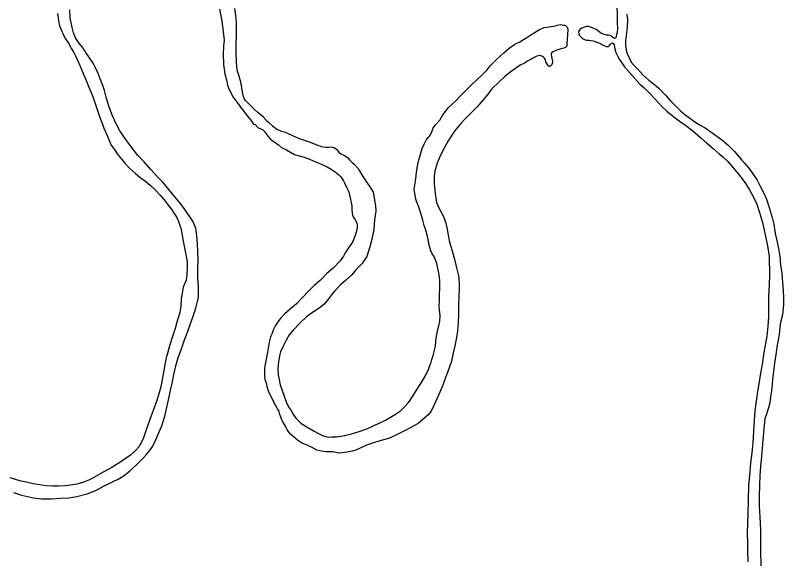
# Model space of a CAD drawing. Extents: x -939622 to -934222, y 1383701 to 1385301.
# Drawn here: x -935724.35 to -935703.35, y 1384294.92 to 1384309.81 of the extents above; entities that cross this region are included whole.
import ezdxf

# ---------------------------------------------------------------- set-up
doc = ezdxf.new("R2010")
doc.units = 0
doc.layers.add('Level 9', color=7, linetype='Continuous')

msp = doc.modelspace()

# ---------------------------------------------------------------- linework, layer by layer
at = {"layer": 'Level 9'}
for points in [[(-935707.907, 1384310.085), (-935707.901, 1384309.805), (-935707.897, 1384309.595), (-935707.894, 1384309.465), (-935707.9, 1384309.336), (-935707.914, 1384309.282), (-935707.925, 1384309.251), (-935707.924, 1384309.209), (-935707.951, 1384309.182), (-935707.972, 1384309.175), (-935707.996, 1384309.196), (-935708.029, 1384309.21), (-935708.075, 1384309.248), (-935708.141, 1384309.268), (-935708.192, 1384309.27), (-935708.255, 1384309.286), (-935708.352, 1384309.332), (-935708.476, 1384309.417), (-935708.6, 1384309.474), (-935708.684, 1384309.5), (-935708.741, 1384309.501), (-935708.824, 1384309.476), (-935708.865, 1384309.46), (-935708.924, 1384309.422), (-935708.947, 1384309.377), (-935708.953, 1384309.35), (-935708.946, 1384309.299), (-935708.927, 1384309.254), (-935708.884, 1384309.21), (-935708.847, 1384309.174), (-935708.778, 1384309.143), (-935708.73, 1384309.132), (-935708.673, 1384309.127), (-935708.622, 1384309.122), (-935708.553, 1384309.108), (-935708.478, 1384309.086), (-935708.406, 1384309.058), (-935708.36, 1384309.037), (-935708.3, 1384309.003), (-935708.248, 1384308.971), (-935708.197, 1384308.957), (-935708.176, 1384308.954), (-935708.155, 1384308.955), (-935708.134, 1384308.958), (-935708.114, 1384308.98), (-935708.091, 1384309.01), (-935708.07, 1384309.032), (-935708.056, 1384309.047), (-935708.023, 1384309.054), (-935708.014, 1384309.051), (-935707.986, 1384309.018), (-935707.982, 1384308.985), (-935707.963, 1384308.893), (-935707.936, 1384308.791), (-935707.893, 1384308.699), (-935707.84, 1384308.603), (-935707.704, 1384308.399), (-935707.284, 1384307.933), (-935707.166, 1384307.827), (-935707.013, 1384307.68), (-935706.876, 1384307.541), (-935706.762, 1384307.408), (-935706.677, 1384307.317), (-935706.539, 1384307.188), (-935706.351, 1384307.035), (-935706.208, 1384306.927), (-935706.032, 1384306.807), (-935705.822, 1384306.647), (-935705.618, 1384306.464), (-935705.46, 1384306.326), (-935705.274, 1384306.171), (-935705.113, 1384306.027), (-935705.012, 1384305.945), (-935704.878, 1384305.816), (-935704.734, 1384305.644), (-935704.584, 1384305.47), (-935704.43, 1384305.272), (-935704.291, 1384305.064), (-935704.157, 1384304.805), (-935704.085, 1384304.651), (-935704.014, 1384304.429), (-935703.931, 1384304.149)], [(-935723.19, 1384309.854), (-935723.176, 1384309.741), (-935723.166, 1384309.654), (-935723.136, 1384309.522), (-935723.082, 1384309.395), (-935723.035, 1384309.289), (-935722.976, 1384309.165), (-935722.895, 1384309.048), (-935722.807, 1384308.896), (-935722.746, 1384308.793), (-935722.7, 1384308.705), (-935722.634, 1384308.569), (-935722.579, 1384308.424), (-935722.502, 1384308.241), (-935722.432, 1384308.078), (-935722.337, 1384307.851), (-935722.256, 1384307.656), (-935722.192, 1384307.481), (-935722.149, 1384307.344), (-935722.104, 1384307.211), (-935722.033, 1384307.018), (-935721.964, 1384306.837), (-935721.924, 1384306.731), (-935721.839, 1384306.524), (-935721.775, 1384306.37), (-935721.726, 1384306.264), (-935721.639, 1384306.144), (-935721.565, 1384306.03)], [(-935720.342, 1384298.597), (-935720.258, 1384298.863), (-935720.182, 1384299.225), (-935720.107, 1384299.56), (-935720.062, 1384299.761), (-935720.013, 1384299.998), (-935719.961, 1384300.235), (-935719.91, 1384300.43), (-935719.851, 1384300.587), (-935719.806, 1384300.703), (-935719.729, 1384300.923), (-935719.644, 1384301.153), (-935719.567, 1384301.371), (-935719.495, 1384301.567), (-935719.413, 1384301.814), (-935719.364, 1384301.991), (-935719.343, 1384302.116), (-935719.337, 1384302.381), (-935719.358, 1384302.642), (-935719.36, 1384302.889), (-935719.353, 1384303.127), (-935719.356, 1384303.374), (-935719.377, 1384303.71), (-935719.414, 1384304.001), (-935719.497, 1384304.184), (-935719.649, 1384304.415), (-935719.793, 1384304.625), (-935719.992, 1384304.854), (-935720.116, 1384305.011), (-935720.307, 1384305.241), (-935720.467, 1384305.411), (-935720.644, 1384305.602), (-935720.827, 1384305.805), (-935720.997, 1384305.981), (-935721.255, 1384306.315), (-935721.389, 1384306.505), (-935721.486, 1384306.657), (-935721.59, 1384306.842), (-935721.687, 1384307.064), (-935721.792, 1384307.33), (-935721.863, 1384307.574), (-935721.914, 1384307.755), (-935721.959, 1384307.892), (-935722.027, 1384308.073), (-935722.084, 1384308.218), (-935722.157, 1384308.374), (-935722.223, 1384308.5), (-935722.336, 1384308.679), (-935722.397, 1384308.767), (-935722.497, 1384308.913), (-935722.614, 1384309.061), (-935722.704, 1384309.19), (-935722.758, 1384309.326), (-935722.795, 1384309.472), (-935722.846, 1384309.743), (-935722.859, 1384309.96)], [(-935718.767, 1384309.979), (-935718.702, 1384309.66), (-935718.667, 1384309.36), (-935718.644, 1384309.129), (-935718.655, 1384308.969), (-935718.666, 1384308.746), (-935718.656, 1384308.469), (-935718.621, 1384308.215), (-935718.58, 1384308.045)], [(-935717.571, 1384307.039), (-935717.722, 1384307.159), (-935717.809, 1384307.236), (-935717.906, 1384307.325), (-935717.975, 1384307.397), (-935718.045, 1384307.476), (-935718.08, 1384307.519), (-935718.1, 1384307.566), (-935718.125, 1384307.659), (-935718.154, 1384307.829), (-935718.177, 1384307.948), (-935718.205, 1384308.044), (-935718.241, 1384308.171), (-935718.28, 1384308.308), (-935718.303, 1384308.53), (-935718.314, 1384308.771), (-935718.315, 1384308.861), (-935718.313, 1384308.957), (-935718.312, 1384309.066), (-935718.302, 1384309.181), (-935718.302, 1384309.313), (-935718.304, 1384309.62), (-935718.319, 1384309.804), (-935718.345, 1384309.995)], [(-935707.636, 1384309.844), (-935707.618, 1384309.682), (-935707.623, 1384309.498), (-935707.638, 1384309.402), (-935707.674, 1384309.109), (-935707.675, 1384309.016), (-935707.672, 1384308.986), (-935707.657, 1384308.866), (-935707.634, 1384308.782), (-935707.518, 1384308.532), (-935707.448, 1384308.443), (-935707.347, 1384308.343), (-935707.203, 1384308.184), (-935707.033, 1384308.037), (-935706.874, 1384307.908), (-935706.759, 1384307.824), (-935706.563, 1384307.608), (-935706.505, 1384307.543), (-935706.441, 1384307.478), (-935706.331, 1384307.366), (-935706.172, 1384307.204), (-935706.038, 1384307.093), (-935705.95, 1384307.026), (-935705.752, 1384306.88), (-935705.634, 1384306.81), (-935705.492, 1384306.732), (-935705.337, 1384306.627), (-935705.176, 1384306.507), (-935705.01, 1384306.39), (-935704.869, 1384306.261), (-935704.698, 1384306.09), (-935704.496, 1384305.854), (-935704.425, 1384305.771), (-935704.306, 1384305.635), (-935704.192, 1384305.478), (-935704.072, 1384305.309), (-935703.988, 1384305.14), (-935703.885, 1384304.935), (-935703.822, 1384304.789), (-935703.742, 1384304.565), (-935703.665, 1384304.29), (-935703.619, 1384304.107), (-935703.578, 1384303.849), (-935703.544, 1384303.694), (-935703.504, 1384303.487), (-935703.454, 1384303.229), (-935703.434, 1384302.986), (-935703.402, 1384302.767), (-935703.382, 1384302.518), (-935703.368, 1384302.287), (-935703.358, 1384302.107), (-935703.351, 1384301.908), (-935703.384, 1384301.634), (-935703.442, 1384301.383), (-935703.474, 1384301.097), (-935703.525, 1384300.804), (-935703.564, 1384300.544), (-935703.598, 1384300.312), (-935703.619, 1384300.161), (-935703.655, 1384299.863), (-935703.667, 1384299.739), (-935703.684, 1384299.561), (-935703.707, 1384299.386), (-935703.725, 1384299.232), (-935703.761, 1384299.087), (-935703.823, 1384298.921), (-935703.862, 1384298.793), (-935703.895, 1384298.519), (-935703.922, 1384298.212), (-935703.935, 1384297.992), (-935703.954, 1384297.772), (-935703.981, 1384297.486), (-935704, 1384297.241), (-935704.015, 1384296.976), (-935704.024, 1384296.676), (-935704.024, 1384296.405), (-935704.003, 1384296.117), (-935703.986, 1384295.756), (-935703.986, 1384295.446)], [(-935712.986, 1384300.34), (-935712.964, 1384300.412), (-935712.927, 1384300.518), (-935712.908, 1384300.591), (-935712.867, 1384300.772), (-935712.852, 1384300.914), (-935712.834, 1384301.047), (-935712.807, 1384301.195), (-935712.774, 1384301.328), (-935712.744, 1384301.455), (-935712.735, 1384301.599), (-935712.743, 1384301.683), (-935712.754, 1384301.767), (-935712.762, 1384301.878), (-935712.759, 1384302.005), (-935712.753, 1384302.173), (-935712.748, 1384302.357), (-935712.743, 1384302.549), (-935712.755, 1384302.663), (-935712.779, 1384302.822), (-935712.811, 1384302.942), (-935712.831, 1384303.032), (-935712.854, 1384303.103), (-935712.879, 1384303.172), (-935712.907, 1384303.229), (-935712.953, 1384303.294), (-935712.991, 1384303.374), (-935713.033, 1384303.53), (-935713.073, 1384303.733), (-935713.126, 1384303.946), (-935713.17, 1384304.074), (-935713.215, 1384304.215), (-935713.273, 1384304.433), (-935713.331, 1384304.6), (-935713.372, 1384304.71), (-935713.398, 1384304.791), (-935713.424, 1384304.89), (-935713.445, 1384305.061), (-935713.433, 1384305.172), (-935713.406, 1384305.35), (-935713.38, 1384305.528), (-935713.338, 1384305.788), (-935713.226, 1384306.169), (-935713.175, 1384306.291), (-935713.118, 1384306.397), (-935713.057, 1384306.48), (-935713.027, 1384306.507), (-935713.001, 1384306.541), (-935712.981, 1384306.587), (-935712.956, 1384306.653), (-935712.931, 1384306.738), (-935712.866, 1384306.815), (-935712.75, 1384306.946), (-935712.66, 1384307.087), (-935712.59, 1384307.181), (-935712.509, 1384307.288), (-935712.4, 1384307.39), (-935712.304, 1384307.482), (-935712.207, 1384307.581), (-935712.043, 1384307.744), (-935711.873, 1384307.916), (-935711.603, 1384308.162), (-935711.451, 1384308.319), (-935711.37, 1384308.426), (-935711.2, 1384308.598), (-935710.998, 1384308.785), (-935710.851, 1384308.909), (-935710.695, 1384309.024), (-935710.562, 1384309.084), (-935710.464, 1384309.146), (-935710.373, 1384309.205), (-935710.258, 1384309.274), (-935710.095, 1384309.373), (-935710.022, 1384309.417), (-935709.962, 1384309.445), (-935709.891, 1384309.474), (-935709.76, 1384309.495), (-935709.703, 1384309.502), (-935709.638, 1384309.512), (-935709.581, 1384309.526), (-935709.537, 1384309.536), (-935709.436, 1384309.556), (-935709.363, 1384309.536), (-935709.339, 1384309.537), (-935709.312, 1384309.528), (-935709.297, 1384309.511), (-935709.27, 1384309.487), (-935709.245, 1384309.434), (-935709.244, 1384309.425), (-935709.278, 1384309.024), (-935709.277, 1384309.006), (-935709.277, 1384308.97), (-935709.291, 1384308.951), (-935709.315, 1384308.927), (-935709.359, 1384308.914), (-935709.442, 1384308.891), (-935709.523, 1384308.868), (-935709.573, 1384308.849), (-935709.615, 1384308.833), (-935709.662, 1384308.811), (-935709.686, 1384308.796)], [(-935709.686, 1384308.796), (-935709.703, 1384308.768), (-935709.702, 1384308.732), (-935709.698, 1384308.693), (-935709.682, 1384308.63), (-935709.669, 1384308.558), (-935709.671, 1384308.519), (-935709.679, 1384308.495), (-935709.682, 1384308.468), (-935709.696, 1384308.449), (-935709.708, 1384308.437), (-935709.72, 1384308.428), (-935709.746, 1384308.415), (-935709.758, 1384308.415), (-935709.779, 1384308.43), (-935709.795, 1384308.447), (-935709.826, 1384308.492), (-935709.848, 1384308.542), (-935709.861, 1384308.596), (-935709.882, 1384308.638), (-935709.91, 1384308.664), (-935709.937, 1384308.685), (-935709.964, 1384308.696), (-935709.989, 1384308.708), (-935710.06, 1384308.703), (-935710.099, 1384308.693), (-935710.167, 1384308.659), (-935710.347, 1384308.559), (-935710.436, 1384308.5), (-935710.548, 1384308.443), (-935710.793, 1384308.279), (-935710.966, 1384308.137), (-935711.124, 1384307.992), (-935711.336, 1384307.795), (-935711.455, 1384307.627), (-935711.612, 1384307.434), (-935711.723, 1384307.308), (-935711.811, 1384307.228), (-935711.963, 1384307.072), (-935712.063, 1384306.973), (-935712.183, 1384306.85), (-935712.346, 1384306.648), (-935712.516, 1384306.383), (-935712.62, 1384306.2), (-935712.732, 1384305.993), (-935712.823, 1384305.775), (-935712.882, 1384305.557), (-935712.9, 1384305.415), (-935712.901, 1384305.214), (-935712.875, 1384304.947), (-935712.84, 1384304.701), (-935712.767, 1384304.531), (-935712.646, 1384304.317), (-935712.585, 1384304.138), (-935712.546, 1384303.961), (-935712.492, 1384303.659), (-935712.453, 1384303.524), (-935712.405, 1384303.378), (-935712.346, 1384303.153), (-935712.29, 1384302.911), (-935712.238, 1384302.696), (-935712.224, 1384302.6), (-935712.215, 1384302.473), (-935712.216, 1384302.341), (-935712.223, 1384302.121), (-935712.239, 1384301.901), (-935712.24, 1384301.658), (-935712.241, 1384301.411), (-935712.26, 1384301.191), (-935712.292, 1384301.01), (-935712.335, 1384300.781), (-935712.379, 1384300.59), (-935712.431, 1384300.369), (-935712.501, 1384300.16), (-935712.592, 1384299.918), (-935712.668, 1384299.712), (-935712.748, 1384299.515), (-935712.819, 1384299.357), (-935712.91, 1384299.156), (-935712.985, 1384299.001), (-935713.061, 1384298.903), (-935713.137, 1384298.835), (-935713.337, 1384298.666), (-935713.635, 1384298.497), (-935713.895, 1384298.368), (-935714.123, 1384298.264), (-935714.477, 1384298.163), (-935714.753, 1384298.076), (-935715.046, 1384297.937), (-935715.141, 1384297.908), (-935715.278, 1384297.881), (-935715.424, 1384297.863), (-935715.517, 1384297.858), (-935715.583, 1384297.872), (-935715.673, 1384297.888), (-935715.769, 1384297.889), (-935715.864, 1384297.89), (-935715.978, 1384297.905), (-935716.11, 1384297.936), (-935716.253, 1384298.014), (-935716.367, 1384298.072)], [(-935718.58, 1384308.045), (-935718.547, 1384307.905), (-935718.502, 1384307.783), (-935718.391, 1384307.574), (-935718.339, 1384307.498), (-935718.257, 1384307.391), (-935718.164, 1384307.262), (-935718.094, 1384307.169), (-935718.004, 1384307.053), (-935717.915, 1384306.942), (-935717.839, 1384306.837), (-935717.796, 1384306.824), (-935717.714, 1384306.737), (-935717.596, 1384306.687), (-935717.545, 1384306.642)], [(-935717.571, 1384307.039), (-935717.485, 1384306.938), (-935717.43, 1384306.888), (-935717.315, 1384306.792), (-935717.199, 1384306.704), (-935717.099, 1384306.658), (-935716.976, 1384306.618), (-935716.825, 1384306.555), (-935716.735, 1384306.512), (-935716.566, 1384306.438), (-935716.427, 1384306.392), (-935716.334, 1384306.367), (-935716.087, 1384306.267), (-935716.023, 1384306.242), (-935715.99, 1384306.224), (-935715.933, 1384306.22), (-935715.864, 1384306.212), (-935715.825, 1384306.21), (-935715.789, 1384306.211), (-935715.724, 1384306.215), (-935715.634, 1384306.199), (-935715.564, 1384306.149), (-935715.503, 1384306.075), (-935715.448, 1384306.022), (-935715.405, 1384306.005), (-935715.336, 1384305.974), (-935715.269, 1384305.927), (-935715.211, 1384305.862), (-935715.153, 1384305.8), (-935715.08, 1384305.733), (-935714.982, 1384305.629), (-935714.939, 1384305.558), (-935714.846, 1384305.404), (-935714.741, 1384305.247), (-935714.657, 1384305.125), (-935714.568, 1384304.983), (-935714.503, 1384304.608), (-935714.494, 1384304.464), (-935714.527, 1384304.22), (-935714.546, 1384303.96), (-935714.6, 1384303.695), (-935714.656, 1384303.489), (-935714.737, 1384303.223), (-935714.87, 1384303.03), (-935715.046, 1384302.858), (-935715.154, 1384302.723), (-935715.321, 1384302.566), (-935715.462, 1384302.446), (-935715.625, 1384302.274), (-935715.704, 1384302.179), (-935715.791, 1384302.069), (-935715.911, 1384301.925), (-935716.016, 1384301.827), (-935716.253, 1384301.68), (-935716.397, 1384301.563), (-935716.555, 1384301.421), (-935716.757, 1384301.215), (-935716.859, 1384301.084), (-935716.945, 1384300.938), (-935717.02, 1384300.792), (-935717.097, 1384300.618), (-935717.125, 1384300.51), (-935717.151, 1384300.341), (-935717.171, 1384300.169), (-935717.165, 1384299.991), (-935717.111, 1384299.716), (-935717.009, 1384299.438), (-935716.939, 1384299.229), (-935716.861, 1384299.093), (-935716.809, 1384299.019), (-935716.747, 1384298.903), (-935716.67, 1384298.802), (-935716.548, 1384298.675), (-935716.357, 1384298.556), (-935716.178, 1384298.452), (-935716.06, 1384298.388), (-935715.933, 1384298.331), (-935715.789, 1384298.291), (-935715.706, 1384298.296), (-935715.568, 1384298.296), (-935715.401, 1384298.33), (-935715.273, 1384298.354), (-935715.187, 1384298.368), (-935714.949, 1384298.448), (-935714.742, 1384298.521), (-935714.546, 1384298.607), (-935714.419, 1384298.667), (-935714.232, 1384298.758), (-935714.094, 1384298.836), (-935713.958, 1384298.914), (-935713.819, 1384299.01), (-935713.702, 1384299.13), (-935713.597, 1384299.244), (-935713.487, 1384299.408), (-935713.38, 1384299.573), (-935713.267, 1384299.753), (-935713.186, 1384299.89), (-935713.123, 1384300), (-935713.06, 1384300.136), (-935713.02, 1384300.246), (-935712.986, 1384300.34)], [(-935717.545, 1384306.642), (-935717.44, 1384306.503), (-935717.37, 1384306.426), (-935717.221, 1384306.318), (-935717.154, 1384306.275), (-935717.069, 1384306.204), (-935716.936, 1384306.135), (-935716.83, 1384306.068), (-935716.715, 1384306.004), (-935716.592, 1384305.971), (-935716.453, 1384305.935), (-935716.309, 1384305.878), (-935716.146, 1384305.806), (-935716.004, 1384305.749), (-935715.829, 1384305.674), (-935715.711, 1384305.611), (-935715.602, 1384305.532), (-935715.513, 1384305.462), (-935715.458, 1384305.406), (-935715.385, 1384305.305), (-935715.35, 1384305.234), (-935715.294, 1384305.12), (-935715.234, 1384304.986), (-935715.192, 1384304.822), (-935715.168, 1384304.699), (-935715.154, 1384304.603), (-935715.149, 1384304.501), (-935715.141, 1384304.402), (-935715.131, 1384304.354), (-935715.115, 1384304.309), (-935715.069, 1384304.244), (-935715.029, 1384304.182), (-935715.004, 1384304.11), (-935715.002, 1384304.029), (-935715.015, 1384303.947), (-935715.06, 1384303.796), (-935715.119, 1384303.629), (-935715.293, 1384303.382), (-935715.331, 1384303.321), (-935715.377, 1384303.23), (-935715.47, 1384303.105), (-935715.648, 1384302.914), (-935715.83, 1384302.757), (-935716.011, 1384302.579), (-935716.182, 1384302.431), (-935716.352, 1384302.259), (-935716.498, 1384302.102), (-935716.664, 1384301.93), (-935716.838, 1384301.788), (-935716.982, 1384301.659), (-935717.09, 1384301.545), (-935717.16, 1384301.453), (-935717.235, 1384301.337), (-935717.298, 1384301.21), (-935717.338, 1384301.104)], [(-935721.565, 1384306.03), (-935721.355, 1384305.769), (-935721.239, 1384305.647), (-935721.073, 1384305.495), (-935720.933, 1384305.384), (-935720.791, 1384305.279), (-935720.656, 1384305.159), (-935720.547, 1384305.061), (-935720.387, 1384304.894), (-935720.279, 1384304.769), (-935720.171, 1384304.629), (-935720.091, 1384304.525), (-935720.004, 1384304.393), (-935719.936, 1384304.285), (-935719.883, 1384304.176), (-935719.821, 1384303.995), (-935719.797, 1384303.86), (-935719.768, 1384303.687), (-935719.733, 1384303.502), (-935719.695, 1384303.323), (-935719.667, 1384303.179), (-935719.653, 1384303.074), (-935719.652, 1384302.912), (-935719.658, 1384302.725), (-935719.682, 1384302.579), (-935719.757, 1384302.389), (-935719.811, 1384302.064), (-935719.82, 1384301.862), (-935719.851, 1384301.695), (-935719.932, 1384301.429), (-935719.978, 1384301.259), (-935720.038, 1384301.069), (-935720.13, 1384300.782), (-935720.179, 1384300.614), (-935720.22, 1384300.455), (-935720.257, 1384300.279), (-935720.288, 1384300.115), (-935720.373, 1384299.662), (-935720.424, 1384299.47), (-935720.479, 1384299.296), (-935720.55, 1384299.088), (-935720.63, 1384298.877), (-935720.713, 1384298.644), (-935720.779, 1384298.463), (-935720.842, 1384298.271), (-935720.894, 1384298.154), (-935720.969, 1384298.03), (-935721.052, 1384297.933), (-935721.202, 1384297.803), (-935721.489, 1384297.603), (-935721.725, 1384297.457), (-935722.008, 1384297.296), (-935722.137, 1384297.224), (-935722.321, 1384297.128), (-935722.503, 1384297.051), (-935722.669, 1384297.004), (-935722.836, 1384296.979), (-935722.982, 1384296.963), (-935723.17, 1384296.955), (-935723.335, 1384296.95), (-935723.503, 1384296.961), (-935723.856, 1384297.014), (-935724.007, 1384297.049), (-935724.189, 1384297.092), (-935724.341, 1384297.133), (-935724.484, 1384297.178)], [(-935703.931, 1384304.149), (-935703.831, 1384303.69), (-935703.792, 1384303.514), (-935703.75, 1384303.22), (-935703.733, 1384302.7), (-935703.742, 1384302.456), (-935703.765, 1384302.122), (-935703.767, 1384301.911), (-935703.765, 1384301.565), (-935703.781, 1384301.325), (-935703.808, 1384301.047), (-935703.854, 1384300.803), (-935703.899, 1384300.549), (-935703.933, 1384300.329), (-935703.981, 1384300.042), (-935704.024, 1384299.803), (-935704.066, 1384299.538), (-935704.102, 1384299.269), (-935704.136, 1384299.007), (-935704.154, 1384298.754), (-935704.172, 1384298.447), (-935704.195, 1384298.134), (-935704.222, 1384297.865), (-935704.252, 1384297.585), (-935704.287, 1384297.244), (-935704.308, 1384296.982), (-935704.317, 1384296.567), (-935704.327, 1384296.203), (-935704.343, 1384295.938), (-935704.352, 1384295.67), (-935704.341, 1384295.415), (-935704.336, 1384295.186), (-935704.329, 1384294.882)], [(-935717.258, 1384299.192), (-935717.339, 1384299.36), (-935717.398, 1384299.487), (-935717.436, 1384299.578), (-935717.461, 1384299.668), (-935717.476, 1384299.739), (-935717.515, 1384299.867), (-935717.526, 1384299.984), (-935717.53, 1384300.068), (-935717.53, 1384300.149), (-935717.519, 1384300.234), (-935717.483, 1384300.417), (-935717.45, 1384300.611), (-935717.421, 1384300.775), (-935717.399, 1384300.884), (-935717.362, 1384301.03), (-935717.338, 1384301.104)], [(-935716.367, 1384298.072), (-935716.467, 1384298.112), (-935716.555, 1384298.158), (-935716.639, 1384298.21), (-935716.825, 1384298.372), (-935716.893, 1384298.454), (-935716.927, 1384298.508), (-935716.967, 1384298.588), (-935716.992, 1384298.639), (-935717.036, 1384298.713), (-935717.064, 1384298.76), (-935717.095, 1384298.832), (-935717.121, 1384298.91), (-935717.14, 1384298.981), (-935717.159, 1384299.026), (-935717.181, 1384299.068), (-935717.196, 1384299.097), (-935717.221, 1384299.136), (-935717.258, 1384299.192)], [(-935724.393, 1384296.776), (-935724.18, 1384296.704), (-935724.011, 1384296.669), (-935723.848, 1384296.635), (-935723.628, 1384296.606), (-935723.364, 1384296.608), (-935723.107, 1384296.629), (-935722.883, 1384296.636), (-935722.669, 1384296.667), (-935722.384, 1384296.74), (-935722.143, 1384296.838), (-935721.915, 1384296.966), (-935721.766, 1384297.036), (-935721.669, 1384297.077), (-935721.537, 1384297.14), (-935721.371, 1384297.241), (-935721.215, 1384297.368), (-935721.028, 1384297.545), (-935720.879, 1384297.694), (-935720.767, 1384297.81), (-935720.677, 1384297.92), (-935720.589, 1384298.044), (-935720.515, 1384298.195), (-935720.442, 1384298.37), (-935720.342, 1384298.597)], [(-935703.986, 1384295.446), (-935703.983, 1384295.197), (-935703.977, 1384294.779)]]:
    msp.add_lwpolyline(points, dxfattribs=at)

doc.saveas('drawing.dxf')
